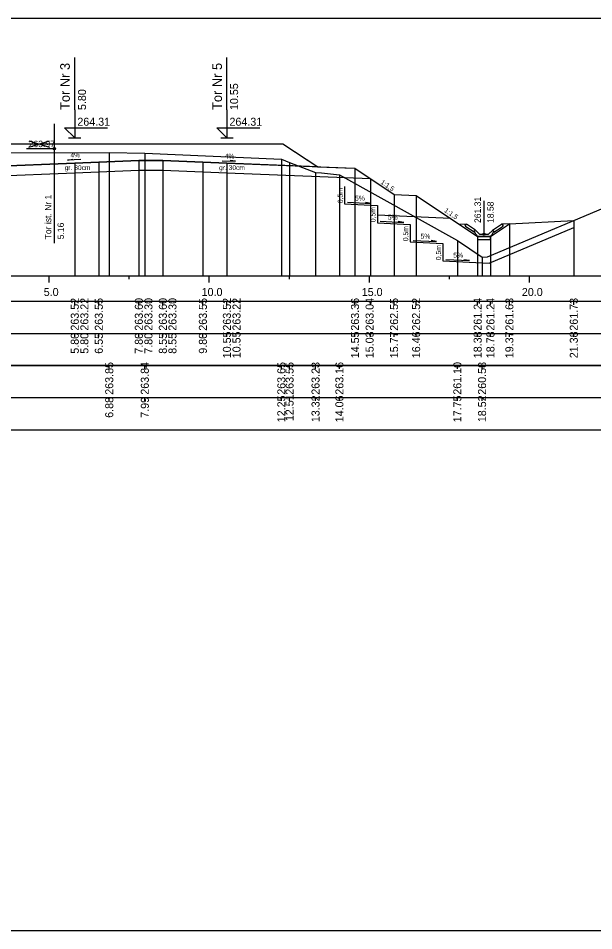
# Model space of a CAD drawing. Extents: x 6516023 to 6560129, y 5513077 to 5529206.
# Drawn here: x 6520227.5 to 6520245.47, y 5514518.16 to 5514546.66 of the extents above; entities that cross this region are included whole.
import ezdxf

# ---------------------------------------------------------------- set-up
doc = ezdxf.new("R2010")
doc.units = 0
for name, color, linetype in [('IR_default', 7, 'Continuous'), ('TOR_PRZEK_P-komponent', 7, 'Continuous'), ('TOR_PRZEK_P-odwodnienie', 7, 'Continuous'), ('TOR_PRZEK_P-opisy', 7, 'Continuous'), ('TOR_PRZEK_P-schodkowanie+wymiana', 7, 'Continuous'), ('TOR_PRZEK_P-tabelka istniejace', 7, 'Continuous'), ('TOR_PRZEK_P-tabelka projektowane', 7, 'Continuous'), ('TOR_PRZEK_P-teren istniejacy', 7, 'Continuous'), ('TOR_PRZEK_P-tory istniejace', 7, 'Continuous'), ('TOR_PRZEK_P-tory projektowane', 7, 'Continuous'), ('TOR_PRZEK_P-uklad odniesienia', 7, 'Continuous'), ('TOR_PRZEK_P-warstwa ochronna I', 7, 'Continuous'), ('TOR_PRZEK_P-warstwa ochronna II', 7, 'Continuous'), ('TOR_PS_T-skarpy projektowane', 7, 'Continuous'), ('TOR_RAMKI-ramka+tabelka 1', 7, 'Continuous')]:
    doc.layers.add(name, color=color, linetype=linetype)

msp = doc.modelspace()

# ---------------------------------------------------------------- linework, layer by layer
at = {"layer": 'IR_default'}
msp.add_lwpolyline([(6520226.874, 5514542.739), (6520227.513, 5514542.739), (6520230.044, 5514542.739), (6520231.013, 5514542.739), (6520231.918, 5514542.739), (6520232.263, 5514542.739), (6520234.799, 5514542.739), (6520235.763, 5514542.739), (6520236.55, 5514542.215), (6520236.848, 5514542.016), (6520237.693, 5514541.982), (6520238.013, 5514541.969), (6520238.479, 5514541.659), (6520239.233, 5514541.156), (6520239.923, 5514541.121), (6520241.843, 5514539.842), (6520242.243, 5514539.842), (6520242.834, 5514540.236), (6520244.845, 5514540.336)], dxfattribs=at)
at = {"layer": 'TOR_PRZEK_P-komponent'}
msp.add_lwpolyline([(6520217.551, 5514542.739), (6520221.051, 5514542.739), (6520221.713, 5514542.739), (6520225.213, 5514542.739), (6520227.513, 5514542.739), (6520231.013, 5514542.739), (6520232.263, 5514542.739), (6520235.763, 5514542.739), (6520236.848, 5514542.016), (6520234.013, 5514542.129), (6520233.263, 5514542.159), (6520232.013, 5514542.209), (6520231.263, 5514542.209), (6520230.013, 5514542.159), (6520229.263, 5514542.129), (6520226.66, 5514542.025), (6520226.06, 5514542.027), (6520223.463, 5514542.13), (6520222.713, 5514542.16), (6520221.437, 5514542.211), (6520220.051, 5514542.156), (6520219.301, 5514542.126), (6520216.46, 5514542.012), (6520216.46, 5514542.012)], close=True, dxfattribs=at)
at = {"layer": 'TOR_PRZEK_P-odwodnienie'}
for p, q in [((6520242.043, 5514539.912), (6520242.043, 5514540.956)), ((6520241.734, 5514539.971), (6520241.473, 5514540.145)), ((6520241.778, 5514540.037), (6520241.498, 5514540.224)), ((6520241.745, 5514539.987), (6520241.734, 5514539.971)), ((6520241.736, 5514540.007), (6520241.783, 5514540.031)), ((6520241.778, 5514540.037), (6520241.77, 5514540.025)), ((6520241.903, 5514539.912), (6520241.783, 5514540.031)), ((6520242.183, 5514539.912), (6520242.303, 5514540.031)), ((6520242.303, 5514540.031), (6520242.351, 5514540.007)), ((6520242.308, 5514540.037), (6520242.588, 5514540.224)), ((6520242.308, 5514540.037), (6520242.316, 5514540.025)), ((6520242.341, 5514539.987), (6520242.352, 5514539.971)), ((6520242.352, 5514539.971), (6520242.613, 5514540.145)), ((6520241.853, 5514539.842), (6520242.233, 5514539.842)), ((6520241.903, 5514539.912), (6520242.183, 5514539.912))]:
    msp.add_line(p, q, dxfattribs=at)
for points in [[(6520241.252, 5514540.236), (6520241.498, 5514540.224)], [(6520241.448, 5514540.198), (6520241.498, 5514540.224)], [(6520241.448, 5514540.198), (6520241.473, 5514540.145)], [(6520241.77, 5514540.025), (6520241.735, 5514540.006)], [(6520241.735, 5514540.006), (6520241.745, 5514539.987)], [(6520241.783, 5514539.912), (6520241.736, 5514540.007)], [(6520242.303, 5514539.912), (6520242.351, 5514540.007)], [(6520242.316, 5514540.025), (6520242.351, 5514540.006)], [(6520242.351, 5514540.006), (6520242.341, 5514539.987)], [(6520242.834, 5514540.236), (6520242.588, 5514540.224)], [(6520242.638, 5514540.198), (6520242.588, 5514540.224)], [(6520242.638, 5514540.198), (6520242.613, 5514540.145)], [(6520241.853, 5514539.842), (6520241.783, 5514539.912)], [(6520242.243, 5514539.842), (6520241.843, 5514539.842), (6520241.843, 5514539.742), (6520242.243, 5514539.742), (6520242.243, 5514539.842)], [(6520242.233, 5514539.842), (6520242.303, 5514539.912)]]:
    msp.add_lwpolyline(points, dxfattribs=at)
msp.add_circle((6520242.043, 5514539.912), 0.035, dxfattribs=at)
at = {"layer": 'TOR_PRZEK_P-opisy'}
for points in [[(6520229.451, 5514542.243), (6520229.033, 5514542.224), (6520229.201, 5514542.252)], [(6520233.868, 5514542.208), (6520234.286, 5514542.189), (6520234.118, 5514542.217)]]:
    msp.add_lwpolyline(points, dxfattribs=at)
at = {"layer": 'TOR_PRZEK_P-schodkowanie+wymiana'}
for p, q in [((6520237.688, 5514541.406), (6520237.688, 5514540.863)), ((6520237.688, 5514540.863), (6520238.711, 5514540.812)), ((6520238.711, 5514540.812), (6520238.711, 5514540.269)), ((6520240.999, 5514540.404), (6520238.711, 5514540.509)), ((6520238.711, 5514540.269), (6520239.733, 5514540.218)), ((6520239.733, 5514540.218), (6520239.733, 5514539.675)), ((6520239.733, 5514539.675), (6520240.756, 5514539.624)), ((6520240.756, 5514539.624), (6520240.756, 5514539.081)), ((6520240.756, 5514539.081), (6520242.2, 5514539.009))]:
    msp.add_line(p, q, dxfattribs=at)
msp.add_lwpolyline([(6520242.2, 5514539.009), (6520244.845, 5514540.12)], dxfattribs=at)
at = {"layer": 'TOR_PRZEK_P-tabelka istniejace'}
for p, q in [((6520230.339, 5514535.706), (6520230.339, 5514535.806)), ((6520231.45, 5514535.706), (6520231.45, 5514535.806)), ((6520235.713, 5514535.706), (6520235.713, 5514535.806)), ((6520235.97, 5514535.706), (6520235.97, 5514535.806)), ((6520236.781, 5514535.706), (6520236.781, 5514535.806)), ((6520237.526, 5514535.706), (6520237.526, 5514535.806)), ((6520241.209, 5514535.706), (6520241.209, 5514535.806)), ((6520241.981, 5514535.706), (6520241.981, 5514535.806)), ((6520179.663, 5514534.806), (6520263.463, 5514534.806)), ((6520230.339, 5514534.706), (6520230.339, 5514534.806)), ((6520231.45, 5514534.706), (6520231.45, 5514534.806)), ((6520235.713, 5514534.706), (6520235.713, 5514534.806)), ((6520235.97, 5514534.706), (6520235.97, 5514534.806)), ((6520236.781, 5514534.706), (6520236.781, 5514534.806)), ((6520237.526, 5514534.706), (6520237.526, 5514534.806)), ((6520241.209, 5514534.706), (6520241.209, 5514534.806)), ((6520241.981, 5514534.706), (6520241.981, 5514534.806))]:
    msp.add_line(p, q, dxfattribs=at)
for points in [[(6520230.339, 5514542.459), (6520230.339, 5514538.806), (6520230.339, 5514538.676), (6520230.339, 5514538.606)], [(6520231.45, 5514542.444), (6520231.45, 5514538.806), (6520231.45, 5514538.676), (6520231.45, 5514538.606)], [(6520235.713, 5514542.255), (6520235.713, 5514538.806), (6520235.713, 5514538.676), (6520235.713, 5514538.606)], [(6520235.97, 5514542.155), (6520235.97, 5514538.806), (6520235.97, 5514538.676), (6520235.97, 5514538.606)], [(6520236.781, 5514541.841), (6520236.781, 5514538.806), (6520236.781, 5514538.676), (6520236.781, 5514538.606)], [(6520237.526, 5514541.766), (6520237.526, 5514538.806), (6520237.526, 5514538.676), (6520237.526, 5514538.606)], [(6520241.209, 5514539.71), (6520241.209, 5514538.806), (6520241.209, 5514538.676), (6520241.209, 5514538.606)], [(6520241.981, 5514539.189), (6520241.981, 5514538.806), (6520241.981, 5514538.676), (6520241.981, 5514538.606)]]:
    msp.add_lwpolyline(points, dxfattribs=at)
msp.add_lwpolyline([(6520179.663, 5514535.806), (6520179.663, 5514533.806), (6520263.463, 5514533.806), (6520263.463, 5514535.806)], close=True, dxfattribs=at)
at = {"layer": 'TOR_PRZEK_P-tabelka projektowane'}
for p, q in [((6520229.263, 5514537.706), (6520229.263, 5514537.806)), ((6520229.263, 5514537.706), (6520229.263, 5514537.806)), ((6520230.013, 5514537.706), (6520230.013, 5514537.806)), ((6520231.263, 5514537.706), (6520231.263, 5514537.806)), ((6520231.263, 5514537.706), (6520231.263, 5514537.806)), ((6520232.013, 5514537.706), (6520232.013, 5514537.806)), ((6520232.013, 5514537.706), (6520232.013, 5514537.806)), ((6520233.263, 5514537.706), (6520233.263, 5514537.806)), ((6520234.013, 5514537.706), (6520234.013, 5514537.806)), ((6520234.013, 5514537.706), (6520234.013, 5514537.806)), ((6520238.013, 5514537.706), (6520238.013, 5514537.806)), ((6520238.496, 5514537.706), (6520238.496, 5514537.806)), ((6520239.233, 5514537.706), (6520239.233, 5514537.806)), ((6520239.923, 5514537.706), (6520239.923, 5514537.806)), ((6520241.843, 5514537.706), (6520241.843, 5514537.806)), ((6520242.243, 5514537.706), (6520242.243, 5514537.806)), ((6520242.834, 5514537.706), (6520242.834, 5514537.806)), ((6520244.845, 5514537.706), (6520244.845, 5514537.806)), ((6520179.663, 5514536.806), (6520263.463, 5514536.806)), ((6520229.263, 5514536.706), (6520229.263, 5514536.806)), ((6520229.263, 5514536.706), (6520229.263, 5514536.806)), ((6520230.013, 5514536.706), (6520230.013, 5514536.806)), ((6520231.263, 5514536.706), (6520231.263, 5514536.806)), ((6520231.263, 5514536.706), (6520231.263, 5514536.806)), ((6520232.013, 5514536.706), (6520232.013, 5514536.806)), ((6520232.013, 5514536.706), (6520232.013, 5514536.806)), ((6520233.263, 5514536.706), (6520233.263, 5514536.806)), ((6520234.013, 5514536.706), (6520234.013, 5514536.806)), ((6520234.013, 5514536.706), (6520234.013, 5514536.806)), ((6520238.013, 5514536.706), (6520238.013, 5514536.806)), ((6520238.496, 5514536.706), (6520238.496, 5514536.806)), ((6520239.233, 5514536.706), (6520239.233, 5514536.806)), ((6520239.923, 5514536.706), (6520239.923, 5514536.806)), ((6520241.843, 5514536.706), (6520241.843, 5514536.806)), ((6520242.243, 5514536.706), (6520242.243, 5514536.806)), ((6520242.834, 5514536.706), (6520242.834, 5514536.806)), ((6520244.845, 5514536.706), (6520244.845, 5514536.806))]:
    msp.add_line(p, q, dxfattribs=at)
for points in [[(6520229.263, 5514542.129), (6520229.263, 5514538.806), (6520229.263, 5514538.676), (6520229.263, 5514538.606)], [(6520230.013, 5514542.159), (6520230.013, 5514538.806), (6520230.013, 5514538.676), (6520230.013, 5514538.606)], [(6520231.263, 5514542.209), (6520231.263, 5514538.806), (6520231.263, 5514538.676), (6520231.263, 5514538.606)], [(6520232.013, 5514542.209), (6520232.013, 5514538.806), (6520232.013, 5514538.676), (6520232.013, 5514538.606)], [(6520233.263, 5514542.159), (6520233.263, 5514538.806), (6520233.263, 5514538.676), (6520233.263, 5514538.606)], [(6520234.013, 5514542.129), (6520234.013, 5514538.806), (6520234.013, 5514538.676), (6520234.013, 5514538.606)], [(6520238.013, 5514541.969), (6520238.013, 5514538.806), (6520238.013, 5514538.676), (6520238.013, 5514538.606)], [(6520229.263, 5514541.829), (6520229.263, 5514538.806), (6520229.263, 5514538.676), (6520229.263, 5514538.606)], [(6520231.263, 5514541.909), (6520231.263, 5514538.806), (6520231.263, 5514538.676), (6520231.263, 5514538.606)], [(6520232.013, 5514541.909), (6520232.013, 5514538.806), (6520232.013, 5514538.676), (6520232.013, 5514538.606)], [(6520234.013, 5514541.827), (6520234.013, 5514538.806), (6520234.013, 5514538.676), (6520234.013, 5514538.606)], [(6520238.496, 5514541.648), (6520238.496, 5514538.806), (6520238.496, 5514538.676), (6520238.496, 5514538.606)], [(6520239.233, 5514541.156), (6520239.233, 5514538.806), (6520239.233, 5514538.676), (6520239.233, 5514538.606)], [(6520239.923, 5514541.121), (6520239.923, 5514538.806), (6520239.923, 5514538.676), (6520239.923, 5514538.606)], [(6520244.845, 5514540.336), (6520244.845, 5514538.806), (6520244.845, 5514538.676), (6520244.845, 5514538.606)], [(6520242.834, 5514540.236), (6520242.834, 5514538.806), (6520242.834, 5514538.676), (6520242.834, 5514538.606)], [(6520241.843, 5514539.842), (6520241.843, 5514538.806), (6520241.843, 5514538.676), (6520241.843, 5514538.606)], [(6520242.243, 5514539.842), (6520242.243, 5514538.806), (6520242.243, 5514538.676), (6520242.243, 5514538.606)]]:
    msp.add_lwpolyline(points, dxfattribs=at)
msp.add_lwpolyline([(6520179.663, 5514537.806), (6520179.663, 5514535.806), (6520263.463, 5514535.806), (6520263.463, 5514537.806)], close=True, dxfattribs=at)
at = {"layer": 'TOR_PRZEK_P-teren istniejacy'}
msp.add_lwpolyline([(6520208.473, 5514541.121), (6520210.991, 5514541.235), (6520212.922, 5514541.378), (6520213.127, 5514541.258), (6520214.322, 5514540.471), (6520215.19, 5514541.124), (6520215.375, 5514541.274), (6520215.945, 5514541.354), (6520216.212, 5514541.415), (6520216.922, 5514541.737), (6520217.139, 5514541.864), (6520218.16, 5514542.395), (6520219.437, 5514542.432), (6520230.339, 5514542.459), (6520231.45, 5514542.444), (6520235.713, 5514542.255), (6520235.97, 5514542.155), (6520236.781, 5514541.841), (6520236.966, 5514541.833), (6520237.526, 5514541.766), (6520241.209, 5514539.71), (6520241.981, 5514539.189), (6520242.149, 5514539.204), (6520246.554, 5514541.054)], dxfattribs=at)
at = {"layer": 'TOR_PRZEK_P-tory istniejace'}
for p, q in [((6520228.623, 5514543.356), (6520228.623, 5514539.636)), ((6520227.824, 5514542.628), (6520228.476, 5514542.831)), ((6520227.824, 5514542.831), (6520228.476, 5514542.628)), ((6520228.624, 5514542.581), (6520227.758, 5514542.581))]:
    msp.add_line(p, q, dxfattribs=at)
msp.add_circle((6520228.624, 5514542.581), 0.035, dxfattribs=at)
at = {"layer": 'TOR_PRZEK_P-tory projektowane'}
for p, q in [((6520229.263, 5514543.797), (6520229.263, 5514545.429)), ((6520234.013, 5514543.797), (6520234.013, 5514545.429)), ((6520229.263, 5514543.797), (6520229.263, 5514542.919)), ((6520234.013, 5514543.797), (6520234.013, 5514542.919)), ((6520229.263, 5514542.919), (6520228.944, 5514543.238)), ((6520228.944, 5514543.238), (6520230.288, 5514543.238)), ((6520234.013, 5514542.919), (6520233.694, 5514543.238)), ((6520233.694, 5514543.238), (6520235.038, 5514543.238)), ((6520229.071, 5514542.919), (6520229.455, 5514542.919)), ((6520233.821, 5514542.919), (6520234.205, 5514542.919))]:
    msp.add_line(p, q, dxfattribs=at)
at = {"layer": 'TOR_PRZEK_P-uklad odniesienia'}
for p, q in [((6520183.463, 5514538.606), (6520263.463, 5514538.606)), ((6520228.463, 5514538.406), (6520228.463, 5514538.606)), ((6520230.963, 5514538.506), (6520230.963, 5514538.606)), ((6520233.463, 5514538.406), (6520233.463, 5514538.606)), ((6520235.963, 5514538.506), (6520235.963, 5514538.606)), ((6520238.463, 5514538.406), (6520238.463, 5514538.606)), ((6520240.963, 5514538.506), (6520240.963, 5514538.606)), ((6520243.463, 5514538.406), (6520243.463, 5514538.606))]:
    msp.add_line(p, q, dxfattribs=at)
at = {"layer": 'TOR_PRZEK_P-warstwa ochronna I'}
msp.add_lwpolyline([(6520226.661, 5514541.725), (6520229.263, 5514541.829), (6520231.263, 5514541.909), (6520232.013, 5514541.909), (6520234.013, 5514541.827), (6520238.496, 5514541.648)], dxfattribs=at)
at = {"layer": 'TOR_PRZEK_P-warstwa ochronna II'}
msp.add_lwpolyline([(6520211.25, 5514541.255), (6520212.541, 5514540.393), (6520212.941, 5514540.393), (6520215.301, 5514541.966), (6520219.301, 5514542.126), (6520220.051, 5514542.156), (6520221.437, 5514542.211), (6520222.713, 5514542.16), (6520223.463, 5514542.13), (6520226.06, 5514542.027), (6520226.66, 5514542.025), (6520229.263, 5514542.129), (6520230.013, 5514542.159), (6520231.263, 5514542.209), (6520232.013, 5514542.209), (6520233.263, 5514542.159), (6520234.013, 5514542.129), (6520238.013, 5514541.969), (6520239.233, 5514541.156), (6520239.923, 5514541.121), (6520241.843, 5514539.842), (6520242.243, 5514539.842), (6520242.834, 5514540.236), (6520244.845, 5514540.336)], dxfattribs=at)
at = {"layer": 'TOR_PS_T-skarpy projektowane'}
for points in [[(6520237.781, 5514540.908), (6520238.516, 5514540.868), (6520238.343, 5514540.899)], [(6520238.804, 5514540.314), (6520239.539, 5514540.274), (6520239.366, 5514540.305)], [(6520239.827, 5514539.719), (6520240.562, 5514539.68), (6520240.389, 5514539.71)], [(6520240.849, 5514539.125), (6520241.585, 5514539.086), (6520241.412, 5514539.116)]]:
    msp.add_lwpolyline(points, dxfattribs=at)
at = {"layer": 'TOR_RAMKI-ramka+tabelka 1'}
msp.add_lwpolyline([(6520177.013, 5514546.656), (6520424.513, 5514546.656), (6520424.513, 5514518.156), (6520177.013, 5514518.156)], close=True, dxfattribs=at)

# ---------------------------------------------------------------- texts
at = {"layer": 'TOR_PRZEK_P-odwodnienie'}
for s, p in [('261.31', (6520241.943, 5514540.262)), ('18.58', (6520242.343, 5514540.262))]:
    msp.add_text(s, height=0.2, rotation=90, dxfattribs=at).set_placement(p)
at = {"layer": 'TOR_PRZEK_P-opisy'}
for s, rotation, p in [('4%', 0.1515, (6520229.128, 5514542.308)), ('4%', 359.8485, (6520233.947, 5514542.274)), ('1:1,5', 325.9299, (6520238.798, 5514541.5)), ('1:1,5', 325.9299, (6520240.785, 5514540.62))]:
    msp.add_text(s, height=0.15, rotation=rotation, dxfattribs=at).set_placement(p)
at = {"layer": 'TOR_PRZEK_P-schodkowanie+wymiana'}
for p in [(6520237.63, 5514540.879), (6520238.653, 5514540.285), (6520239.675, 5514539.691), (6520240.698, 5514539.097)]:
    msp.add_text('0,5m', height=0.1545, rotation=90, dxfattribs=at).set_placement(p)
at = {"layer": 'TOR_PRZEK_P-tabelka istniejace'}
for s, p in [('263.85', (6520230.464, 5514534.897)), ('263.84', (6520231.575, 5514534.899)), ('263.65', (6520235.838, 5514534.897)), ('263.55', (6520236.095, 5514534.897)), ('263.23', (6520236.906, 5514534.898)), ('263.16', (6520237.651, 5514534.898)), ('261.10', (6520241.334, 5514534.898)), ('260.58', (6520242.106, 5514534.898)), ('12.25', (6520235.838, 5514534.037)), ('12.51', (6520236.095, 5514534.073)), ('13.32', (6520236.906, 5514534.04)), ('14.06', (6520237.651, 5514534.038)), ('17.75', (6520241.334, 5514534.037)), ('18.52', (6520242.106, 5514534.04)), ('6.88', (6520230.464, 5514534.177)), ('7.99', (6520231.575, 5514534.178))]:
    msp.add_text(s, height=0.25, rotation=90, dxfattribs=at).set_placement(p)
at = {"layer": 'TOR_PRZEK_P-tabelka projektowane'}
for s, p in [('263.52', (6520229.388, 5514536.9)), ('263.22', (6520229.688, 5514536.9)), ('263.55', (6520230.138, 5514536.897)), ('263.60', (6520231.388, 5514536.898)), ('263.30', (6520231.688, 5514536.898)), ('263.60', (6520232.138, 5514536.898)), ('263.30', (6520232.438, 5514536.898)), ('263.55', (6520233.388, 5514536.897)), ('263.52', (6520234.138, 5514536.9)), ('263.22', (6520234.438, 5514536.9)), ('263.36', (6520238.138, 5514536.898)), ('263.04', (6520238.594, 5514536.899)), ('262.55', (6520239.358, 5514536.897)), ('262.52', (6520240.048, 5514536.9)), ('261.24', (6520241.968, 5514536.899)), ('261.24', (6520242.368, 5514536.899)), ('261.63', (6520242.959, 5514536.898)), ('261.73', (6520244.97, 5514536.898)), ('10.55', (6520234.138, 5514536.037)), ('10.55', (6520234.438, 5514536.037)), ('14.55', (6520238.138, 5514536.037)), ('15.03', (6520238.594, 5514536.038)), ('15.77', (6520239.358, 5514536.038)), ('16.46', (6520240.048, 5514536.038)), ('18.38', (6520241.968, 5514536.038)), ('18.78', (6520242.368, 5514536.038)), ('19.37', (6520242.959, 5514536.038)), ('21.38', (6520244.97, 5514536.038)), ('5.80', (6520229.388, 5514536.178)), ('5.80', (6520229.688, 5514536.178)), ('6.55', (6520230.138, 5514536.177)), ('7.80', (6520231.388, 5514536.178)), ('7.80', (6520231.688, 5514536.178)), ('8.55', (6520232.138, 5514536.177)), ('8.55', (6520232.438, 5514536.177)), ('9.80', (6520233.388, 5514536.178))]:
    msp.add_text(s, height=0.25, rotation=90, dxfattribs=at).set_placement(p)
at = {"layer": 'TOR_PRZEK_P-tory istniejace'}
msp.add_text('263.97', height=0.2, dxfattribs=at).set_placement((6520227.824, 5514542.631))
for s, rotation, p in [('Tor ist. Nr 1', 90.0511, (6520228.53, 5514539.75)), ('5.16', 90, (6520228.924, 5514539.751))]:
    msp.add_text(s, height=0.2, rotation=rotation, dxfattribs=at).set_placement(p)
at = {"layer": 'TOR_PRZEK_P-tory projektowane'}
for s, height, p in [('Tor Nr 3', 0.3, (6520229.108, 5514543.791)), ('Tor Nr 5', 0.3, (6520233.858, 5514543.791)), ('10.55', 0.25, (6520234.363, 5514543.789)), ('5.80', 0.25, (6520229.613, 5514543.789))]:
    msp.add_text(s, height=height, rotation=90, dxfattribs=at).set_placement(p)
for p in [(6520229.343, 5514543.299), (6520234.093, 5514543.299)]:
    msp.add_text('264.31', height=0.25, dxfattribs=at).set_placement(p)
at = {"layer": 'TOR_PRZEK_P-uklad odniesienia'}
for s, p in [('5.0', (6520228.294, 5514537.981)), ('10.0', (6520233.224, 5514537.981)), ('15.0', (6520238.224, 5514537.981)), ('20.0', (6520243.224, 5514537.981))]:
    msp.add_text(s, height=0.25, dxfattribs=at).set_placement(p)
at = {"layer": 'TOR_PRZEK_P-warstwa ochronna I'}
for p in [(6520228.947, 5514541.916), (6520233.769, 5514541.916)]:
    msp.add_text('gr. 30cm', height=0.15, dxfattribs=at).set_placement(p)
at = {"layer": 'TOR_PS_T-skarpy projektowane'}
for p in [(6520238.013, 5514540.959), (6520239.036, 5514540.365), (6520240.059, 5514539.771), (6520241.082, 5514539.177)]:
    msp.add_text('5%', height=0.1545, dxfattribs=at).set_placement(p)

doc.saveas('drawing.dxf')
